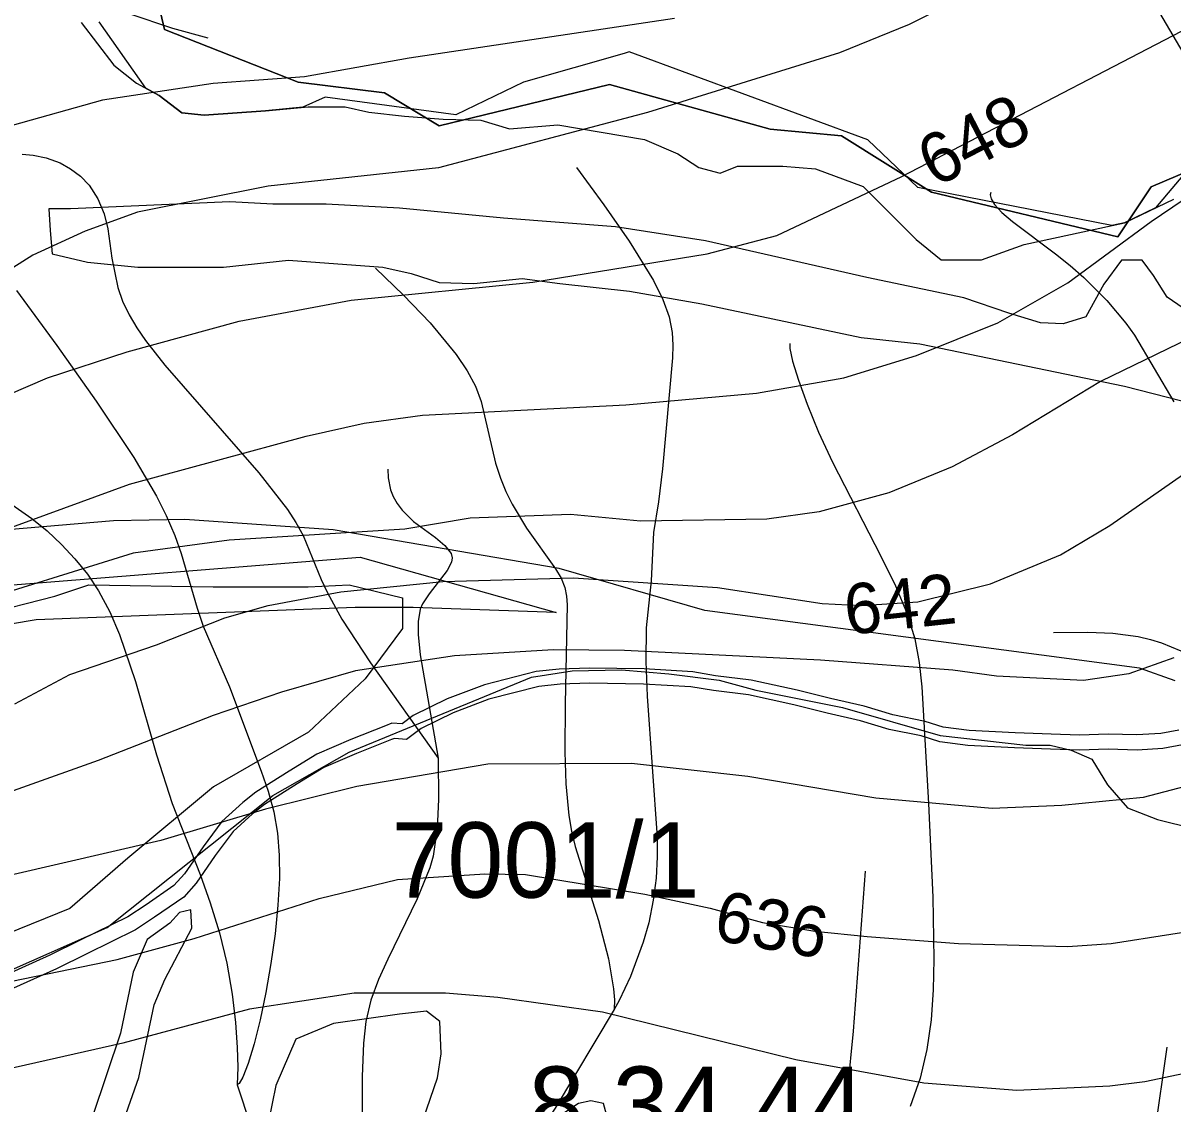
# Model space of a CAD drawing. Extents: x -709584 to -702006, y -1161789 to -1157496.
# Drawn here: x -707619.6 to -707390.7, y -1160860.8 to -1160645.8 of the extents above; entities that cross this region are included whole.
import ezdxf

# ---------------------------------------------------------------- set-up
doc = ezdxf.new("R2010")
doc.units = 0
for name, color, linetype in [('102_obvod PÚ', 7, 'Continuous'), ('120_vrstevnice hlavní', 7, 'Continuous'), ('121_vrstevnice hlavní_popis', 7, 'Continuous'), ('122_vrstevnice základní', 7, 'Continuous'), ('124_vrstevnice doplňková', 7, 'Continuous'), ('408_BPEJ_linie', 7, 'Continuous'), ('409_BPEJ_popis', 7, 'Continuous'), ('411_akumulovaný odtok', 7, 'Continuous'), ('419_LPIS PB', 7, 'Continuous'), ('419_LPIS PB_kod', 7, 'Continuous'), ('735_OP sítí TI', 7, 'Continuous')]:
    doc.layers.add(name, color=color, linetype=linetype)

msp = doc.modelspace()

# ---------------------------------------------------------------- linework, layer by layer
at = {"layer": '102_obvod PÚ'}
for points in [[(-707349.5, -1160617.62), (-707372.91, -1160652.8), (-707274.07, -1160680.35), (-707329.26, -1160667), (-707375.28, -1160667.72), (-707377, -1160670.64), (-707395.05, -1160678.35), (-707401.69, -1160688.27), (-707438.79, -1160679.42), (-707456.7, -1160668.22), (-707470.9, -1160666.86), (-707502.87, -1160658.01), (-707536.77, -1160666.22), (-707547.69, -1160659.65), (-707564.85, -1160657.55), (-707591.47, -1160647.06), (-707596.43, -1160625.87)], [(-707596.43, -1160625.87), (-707591.47, -1160647.06), (-707564.85, -1160657.55), (-707547.69, -1160659.65), (-707536.77, -1160666.22), (-707502.87, -1160658.01), (-707470.9, -1160666.86), (-707456.7, -1160668.22), (-707438.79, -1160679.42), (-707401.69, -1160688.27), (-707395.05, -1160678.35), (-707377, -1160670.64), (-707375.28, -1160667.72), (-707329.26, -1160667), (-707274.07, -1160680.35), (-707372.91, -1160652.8), (-707349.5, -1160617.62)]]:
    msp.add_lwpolyline(points, dxfattribs=at)
at = {"layer": '120_vrstevnice hlavní'}
for points in [[(-707393.91, -1160621.34), (-707443.23, -1160646.07), (-707457.12, -1160651.71), (-707495.31, -1160663.57), (-707536.96, -1160674.57), (-707570.81, -1160678.18), (-707596.85, -1160683.39), (-707607.26, -1160687.15), (-707617.68, -1160691.92), (-707634.17, -1160702.34), (-707649.79, -1160715.21), (-707664.83, -1160729.82), (-707681.03, -1160749.64), (-707695.49, -1160769.74), (-707698.68, -1160773.36), (-707711.26, -1160784.64), (-707719.65, -1160791.01)], [(-707390.58, -1160772.06), (-707399.55, -1160775.24), (-707408.52, -1160776.54), (-707425.88, -1160775.67), (-707434.56, -1160774.52), (-707460.88, -1160772.49), (-707499.94, -1160770.61), (-707514.11, -1160770.47), (-707533.78, -1160771.62), (-707553.45, -1160774.66), (-707568.21, -1160778.86), (-707581.8, -1160783.48), (-707604.66, -1160792.45), (-707651.81, -1160809.23)]]:
    msp.add_lwpolyline(points, dxfattribs=at)
at = {"layer": '122_vrstevnice základní'}
for points in [[(-707469.56, -1160688.02), (-707444.68, -1160676.3), (-707375.54, -1160640.29)], [(-707665.7, -1160771.19), (-707661.07, -1160766.71), (-707646.75, -1160757.01), (-707628.09, -1160748.33), (-707598.44, -1160737.49), (-707563.29, -1160727.94), (-707551.72, -1160725.34), (-707540.15, -1160723.75), (-707499.65, -1160721.72), (-707473.61, -1160719.41), (-707456.25, -1160716.37), (-707441.79, -1160711.88), (-707425.59, -1160705.38), (-707411.7, -1160697.42), (-707395.07, -1160685.27), (-707371.64, -1160669.36), (-707357.32, -1160661.11), (-707334.32, -1160645.35)], [(-707489.93, -1160644.83), (-707542.75, -1160652.73), (-707563.58, -1160656.49), (-707581.8, -1160657.79)], [(-707460.59, -1160761.21), (-707452.78, -1160761.64), (-707441.5, -1160760.92), (-707427.04, -1160757.3), (-707413.15, -1160751.52), (-707403.31, -1160745.73), (-707374.67, -1160725.77), (-707345.02, -1160711.59), (-707336.49, -1160708.27), (-707328.1, -1160705.23), (-707311.61, -1160696.7), (-707294.97, -1160686.43), (-707281.23, -1160675.72), (-707274.44, -1160668.64), (-707264.17, -1160655.62), (-707258.52, -1160645.2)], [(-707581.8, -1160657.79), (-707603.79, -1160661.11), (-707621.82, -1160666.13)], [(-707630.69, -1160723.17), (-707614.78, -1160716.37), (-707598.87, -1160711.16), (-707576.6, -1160705.09), (-707554.32, -1160700.89), (-707518.16, -1160697.28), (-707483.45, -1160691.64), (-707469.56, -1160688.02)], [(-707369.76, -1160699.88), (-707405.19, -1160717.09), (-707422.7, -1160727.65), (-707434.7, -1160734.02), (-707447.29, -1160739.22), (-707461.17, -1160742.98), (-707471.58, -1160744.43), (-707496.75, -1160744.86), (-707510.64, -1160743.56), (-707530.6, -1160744.28), (-707543.62, -1160746.46), (-707578.62, -1160748.62), (-707597.71, -1160751.23), (-707632.72, -1160762.08)], [(-707621.29, -1160781.17), (-707610.3, -1160775.38), (-707593.09, -1160769.45), (-707579.49, -1160764.1), (-707570.81, -1160761.64), (-707556.35, -1160758.89), (-707536.1, -1160756.87), (-707510.06, -1160756.15), (-707481.42, -1160758.03), (-707460.59, -1160761.21)], [(-707382.77, -1160796.21), (-707396.66, -1160799.83), (-707412.86, -1160801.42), (-707426.75, -1160802), (-707449.89, -1160799.97), (-707475.35, -1160795.63), (-707498.49, -1160793.03), (-707527.13, -1160793.18), (-707553.17, -1160797.66), (-707571.39, -1160802.14), (-707592.22, -1160808.36), (-707622.31, -1160815.31), (-707654.71, -1160825.29), (-707684.79, -1160838.3), (-707691.73, -1160842.5), (-707707.79, -1160853.93), (-707733.39, -1160877.65), (-707758.13, -1160903.25), (-707777.8, -1160926.68)], [(-707645.45, -1160841.2), (-707600.9, -1160832.08), (-707585.57, -1160827.89), (-707560.69, -1160819.93), (-707545.07, -1160816.17), (-707527.71, -1160815.02), (-707519.61, -1160815.16), (-707495.89, -1160819.07), (-707482.87, -1160821.81), (-707472.45, -1160824.71), (-707462.04, -1160826.44), (-707451.62, -1160827.46), (-707433.4, -1160828.9), (-707411.7, -1160829.48), (-707403.02, -1160828.9), (-707379.3, -1160825.14)], [(-707375.54, -1160852.04), (-707396.37, -1160856.39), (-707403.31, -1160857.25), (-707421.83, -1160858.12), (-707440.34, -1160856.67), (-707465.8, -1160852.04), (-707504.28, -1160842.5), (-707525.1, -1160839.61), (-707535.52, -1160838.74), (-707553.74, -1160838.74), (-707574.57, -1160841.92), (-707599.74, -1160848.72), (-707634.46, -1160856.53)]]:
    msp.add_lwpolyline(points, dxfattribs=at)
at = {"layer": '124_vrstevnice doplňková'}
msp.add_lwpolyline([(-707677.79, -1160673.12), (-707665.43, -1160661.87), (-707652.83, -1160653.74), (-707637.49, -1160645.06), (-707632.12, -1160642.63), (-707623.75, -1160641.15), (-707617.68, -1160640.29), (-707607.26, -1160640.86), (-707589.9, -1160646.79), (-707582.82, -1160648.68)], dxfattribs=at)
at = {"layer": '408_BPEJ_linie'}
for points in [[(-707328, -1160664.5), (-707368, -1160668.5), (-707387, -1160674), (-707394.21, -1160682.52), (-707400.4, -1160685.5), (-707402.9, -1160686.04), (-707441.5, -1160678.5), (-707451.5, -1160669), (-707499, -1160651.5), (-707500, -1160651.79), (-707520, -1160657.5), (-707533.5, -1160664), (-707559.5, -1160660.5), (-707563.96, -1160662.5), (-707571.4, -1160663.2), (-707583.6, -1160664.1), (-707588, -1160663.6), (-707592.53, -1160660.2), (-707595.2, -1160658.71), (-707604.5, -1160645.5)], [(-707627.5, -1160758), (-707552.5, -1160752), (-707513.5, -1160763), (-707542, -1160762), (-707553.5, -1160762), (-707617, -1160764.5), (-707641, -1160768.5)]]:
    msp.add_lwpolyline(points, dxfattribs=at)
at = {"layer": '411_akumulovaný odtok'}
for points in [[(-707414.49, -1160619.5), (-707403.78, -1160630.3), (-707399.5, -1160635.1), (-707397.67, -1160637.38), (-707393.44, -1160643.74), (-707381.97, -1160663.24), (-707379.19, -1160667.35), (-707376.08, -1160671.16), (-707374.3, -1160672.92), (-707370.43, -1160676.16), (-707351.55, -1160689.43), (-707347.59, -1160692.65), (-707345.81, -1160694.31), (-707342.35, -1160697.95), (-707338.4, -1160702.59), (-707326.99, -1160717)], [(-707619.8, -1160671.86), (-707617.61, -1160672.07), (-707615.01, -1160672.6), (-707612.26, -1160673.58), (-707610.15, -1160674.74), (-707608.2, -1160676.22), (-707606.49, -1160678.01), (-707604.73, -1160680.74), (-707603.51, -1160683.72), (-707602.78, -1160686.71), (-707601.94, -1160692.56), (-707600.75, -1160698.34), (-707599.81, -1160701.11), (-707598.53, -1160703.8), (-707596.99, -1160706.38), (-707595.26, -1160708.9), (-707591.43, -1160713.79), (-707572.68, -1160735.21), (-707566.99, -1160742.56), (-707565.33, -1160745.1), (-707563.88, -1160747.73), (-707560.26, -1160756.45), (-707559.02, -1160759.11), (-707556.15, -1160764.32), (-707550.47, -1160773.06), (-707536.99, -1160792)], [(-707509.49, -1160674.5), (-707504.03, -1160681.9), (-707498.97, -1160689.14), (-707494.16, -1160697.01), (-707492.29, -1160700.77), (-707491.01, -1160704.21), (-707490.4, -1160707.34), (-707490.27, -1160709.82), (-707490.36, -1160712.33), (-707492.32, -1160734.46), (-707493.16, -1160741), (-707494.16, -1160747.14), (-707494.63, -1160756.75), (-707495.62, -1160766.1), (-707495.68, -1160772.77), (-707495.4, -1160779.65), (-707493.42, -1160807.78), (-707493.39, -1160811.6), (-707493.63, -1160815.84), (-707494.18, -1160820.28), (-707495.07, -1160824.74), (-707496.17, -1160828.61), (-707498.73, -1160835.42), (-707500.98, -1160840.21), (-707501.99, -1160842)], [(-707426.99, -1160679.5), (-707427.15, -1160679.96), (-707426.91, -1160680.76), (-707426.25, -1160681.83), (-707424.78, -1160683.43), (-707422.68, -1160685.24), (-707414.11, -1160691.65), (-707411.21, -1160693.99), (-707408.48, -1160696.39), (-707403.88, -1160700.95), (-707400.12, -1160705.47), (-707398.42, -1160707.87), (-707390.56, -1160721.1)], [(-707549.49, -1160694.5), (-707543.87, -1160699.92), (-707538.62, -1160705.43), (-707533.42, -1160711.73), (-707531.25, -1160714.93), (-707529.58, -1160718.03), (-707528.47, -1160721.07), (-707525.57, -1160733.34), (-707524.61, -1160736.32), (-707523.53, -1160738.93), (-707522.28, -1160741.45), (-707519.42, -1160746.23), (-707513.63, -1160754.35), (-707512.53, -1160756.18), (-707511.77, -1160758.08), (-707511.44, -1160759.75), (-707511.33, -1160761.52), (-707511.74, -1160781.18), (-707511.78, -1160790.74), (-707511.57, -1160797.12), (-707510.99, -1160803.43), (-707510.46, -1160806.53), (-707509.72, -1160809.57), (-707505.08, -1160824.27), (-707503.08, -1160831.95), (-707502.12, -1160837.91), (-707501.93, -1160840.07), (-707501.99, -1160842)], [(-707620.92, -1160698.97), (-707612.9, -1160709.89), (-707605.06, -1160720.99), (-707597.59, -1160732.22), (-707593.09, -1160739.85), (-707591.11, -1160743.75), (-707589.4, -1160747.72), (-707588.15, -1160751.3), (-707584.97, -1160762.16), (-707583.77, -1160765.71), (-707578.55, -1160777.81), (-707572.23, -1160794.56), (-707570.85, -1160798.59), (-707569.74, -1160802.68), (-707569.01, -1160806.93), (-707568.64, -1160811.27), (-707568.58, -1160815.91), (-707568.88, -1160821.23), (-707569.47, -1160826.96), (-707570.3, -1160832.86), (-707571.31, -1160838.65), (-707572.44, -1160844.06), (-707573.63, -1160848.85), (-707574.81, -1160852.74), (-707575.91, -1160855.49), (-707576.59, -1160856.69), (-707576.99, -1160857)], [(-707466.99, -1160709.5), (-707467.03, -1160710.5), (-707466.44, -1160713.02), (-707465.28, -1160716.81), (-707463.57, -1160721.6), (-707461.32, -1160727.12), (-707458.54, -1160733.09), (-707448.88, -1160751.8), (-707445.98, -1160757.74), (-707443.65, -1160763.27), (-707442.1, -1160768.26), (-707441.24, -1160772.98), (-707440.74, -1160777.83), (-707439.4, -1160801.02), (-707438.52, -1160819.63), (-707438.31, -1160831.97), (-707438.47, -1160838.06), (-707438.9, -1160844.06), (-707439.71, -1160849.94), (-707441.05, -1160855.65), (-707443.07, -1160861.27)], [(-707546.99, -1160734.5), (-707546.98, -1160736.25), (-707546.48, -1160738.62), (-707545.98, -1160739.92), (-707545.19, -1160741.34), (-707544.18, -1160742.68), (-707541.88, -1160744.92), (-707537.5, -1160748.11), (-707535.66, -1160749.68), (-707534.44, -1160751.31), (-707534.22, -1160752.16), (-707534.33, -1160752.99), (-707535.2, -1160754.7), (-707538.81, -1160759.29), (-707540.09, -1160761.29), (-707540.55, -1160762.35), (-707541.01, -1160764.8), (-707541, -1160767.41), (-707540.55, -1160771.46), (-707536.99, -1160792)], [(-707625.43, -1160739.06), (-707617.89, -1160744.34), (-707614.85, -1160746.8), (-707611.98, -1160749.47), (-707609.29, -1160752.34), (-707606.82, -1160755.4), (-707604.62, -1160758.68), (-707602.35, -1160762.9), (-707600.44, -1160767.37), (-707597.26, -1160776.77), (-707593.06, -1160791.35), (-707589.95, -1160801.01), (-707584.38, -1160815.13), (-707582.37, -1160820.78), (-707580.54, -1160826.74), (-707579.05, -1160832.8), (-707577.99, -1160838.92), (-707577.33, -1160844.61), (-707576.99, -1160849.57), (-707576.88, -1160853.49), (-707576.99, -1160857)], [(-707414.49, -1160767), (-707407.69, -1160766.92), (-707402.73, -1160767.14), (-707397.69, -1160767.79), (-707395.21, -1160768.37), (-707393.05, -1160769.06), (-707389.17, -1160770.65)], [(-707536.99, -1160792), (-707536.92, -1160800.23), (-707537.21, -1160805.96), (-707538.01, -1160811.48), (-707538.65, -1160813.84), (-707541.19, -1160819.96), (-707547.05, -1160831.99), (-707548.87, -1160836.03), (-707550.4, -1160840.14), (-707551.4, -1160844.36), (-707551.89, -1160848.69), (-707552.13, -1160855.3), (-707551.99, -1160902)], [(-707451.99, -1160814.5), (-707454.37, -1160846.3), (-707455.51, -1160857.74), (-707456.41, -1160863.31), (-707457.03, -1160866.01), (-707457.82, -1160868.64), (-707458.84, -1160871.16), (-707460.11, -1160873.5), (-707461.59, -1160875.74), (-707464.93, -1160880.04), (-707470.2, -1160886.36), (-707473.42, -1160890.67), (-707474.8, -1160892.92), (-707478.93, -1160901.13), (-707480.43, -1160903.41), (-707482.14, -1160905.59), (-707485.98, -1160909.75), (-707492.33, -1160915.73), (-707516.99, -1160937)], [(-707501.99, -1160842), (-707513.69, -1160861.6), (-707517.22, -1160866.82), (-707519.68, -1160869.67), (-707522.31, -1160872.39), (-707541.99, -1160892)], [(-707391.99, -1160849.5), (-707394.39, -1160866.63), (-707395.7, -1160874.41), (-707397.15, -1160879.89), (-707398.66, -1160883.26), (-707400.6, -1160886.38), (-707405.09, -1160892.36), (-707436.99, -1160932)], [(-707576.99, -1160857), (-707569.05, -1160881.04), (-707567.1, -1160885.87), (-707565.46, -1160888.37), (-707563.48, -1160890.62), (-707551.99, -1160902)]]:
    msp.add_lwpolyline(points, dxfattribs=at)
at = {"layer": '419_LPIS PB'}
for points in [[(-707608.04, -1160645.64), (-707601.54, -1160654.17), (-707597.03, -1160657.69), (-707592.53, -1160660.2), (-707588, -1160663.6), (-707583.6, -1160664.1), (-707571.4, -1160663.2), (-707562.9, -1160662.4), (-707555.5, -1160662.4), (-707550.8, -1160663.5), (-707543.7, -1160664.3), (-707536, -1160664.9), (-707528.5, -1160665.1), (-707522.8, -1160666.8), (-707513.2, -1160666), (-707495.9, -1160668.9), (-707489.3, -1160671.8), (-707485.1, -1160674.5), (-707480.9, -1160675.6), (-707477.4, -1160674.26), (-707468.39, -1160674.26), (-707461.89, -1160674.76), (-707452.38, -1160678.28), (-707441.86, -1160688.82), (-707436.86, -1160692.84), (-707428.85, -1160692.84), (-707420.34, -1160689.83), (-707400.4, -1160685.5), (-707390.58, -1160680.77)], [(-707381.1, -1160707.7), (-707391.9, -1160700.3), (-707394.6, -1160696), (-707396.9, -1160692.9), (-707401, -1160692.9), (-707404.5, -1160697.7), (-707408.1, -1160704.2), (-707412.6, -1160705.6), (-707417.1, -1160705.4), (-707423.4, -1160703.5), (-707432.4, -1160700.4), (-707451.7, -1160696.4), (-707483.8, -1160689.1), (-707501.7, -1160686.3), (-707524, -1160684.6), (-707544.7, -1160682.6), (-707559.3, -1160681.8), (-707569.9, -1160681.8), (-707578.5, -1160681.3), (-707610.2, -1160682.7), (-707614.5, -1160682.7), (-707614.2, -1160687), (-707613.8, -1160691.7), (-707606.8, -1160693.3), (-707596.8, -1160694.3), (-707579.7, -1160694.3), (-707566.8, -1160692.9), (-707548, -1160694.3), (-707542.4, -1160695.6), (-707536.8, -1160697.4), (-707529.9, -1160697.6), (-707520.3, -1160696.6), (-707512.8, -1160697.6), (-707498.9, -1160699.1), (-707484.5, -1160701.6), (-707452.8, -1160708.3), (-707441.1, -1160709.6), (-707400.4, -1160718), (-707380.4, -1160723.1)], [(-707390.3, -1160776.6), (-707397.4, -1160774.1), (-707483.9, -1160762.6), (-707512.9, -1160754.3), (-707557.9, -1160746.6), (-707587.4, -1160744.5), (-707601.6, -1160744.8), (-707622.7, -1160746.6)], [(-707627.9, -1160763.5), (-707613.3, -1160759.8), (-707606.5, -1160757.5), (-707581.8, -1160757.9), (-707562.9, -1160757.9), (-707554.7, -1160757.5), (-707544.1, -1160760.1), (-707544.1, -1160766.2), (-707551.5, -1160776.2), (-707562.8, -1160786.8), (-707581.7, -1160797.7), (-707598.8, -1160811.9), (-707610.3, -1160821.9), (-707622.9, -1160827)], [(-707655.4, -1160848.9), (-707602.9, -1160825.7), (-707569.9, -1160799.4), (-707554.7, -1160790.8), (-707518.4, -1160775.9), (-707510.3, -1160774.6), (-707500.5, -1160774.4), (-707491.1, -1160775.2), (-707481.1, -1160776.5), (-707473.8, -1160778.5), (-707456.5, -1160781.9), (-707437.1, -1160787.5), (-707420, -1160789.4), (-707415.2, -1160789.4), (-707411, -1160790.4), (-707406.9, -1160792.2), (-707403.8, -1160797.3), (-707399.8, -1160801.9), (-707393.8, -1160804.2), (-707379.6, -1160807.7)], [(-707622.2, -1160914.1), (-707616.8, -1160904.5), (-707605.8, -1160881.7), (-707596.6, -1160855.5), (-707593.5, -1160841.1), (-707591.4, -1160836), (-707586, -1160825.8), (-707586.2, -1160822.2), (-707588.5, -1160822.7), (-707590.4, -1160824.8), (-707594.9, -1160828.1), (-707597.7, -1160834.6), (-707600.2, -1160846.7), (-707605.8, -1160863.3), (-707618.4, -1160893.6), (-707628.7, -1160916.7)], [(-707543.5, -1160874.1), (-707537.1, -1160855.6), (-707536.4, -1160850.8), (-707536.7, -1160844.4), (-707539.3, -1160842.3), (-707544.7, -1160842.9), (-707557.8, -1160844.8), (-707565.3, -1160847.9), (-707569.3, -1160857.1), (-707573.7, -1160878.6)], [(-707503.5, -1160862.9), (-707504.1, -1160860.7), (-707506.6, -1160860.2), (-707509.1, -1160860.7), (-707512.6, -1160863)]]:
    msp.add_lwpolyline(points, dxfattribs=at)
at = {"layer": '735_OP sítí TI'}
for points in [[(-707389.56, -1160786.44), (-707393.13, -1160787.08), (-707397.92, -1160787.38), (-707403.63, -1160787.23), (-707409.33, -1160787.44), (-707414.98, -1160787.21), (-707422.14, -1160786.93), (-707431.32, -1160786.51), (-707436.46, -1160785.82), (-707440.09, -1160784.69), (-707446.47, -1160783.35), (-707452.19, -1160781.66), (-707458.88, -1160780.12), (-707465.52, -1160778.47), (-707474.7, -1160776.46), (-707481.77, -1160775.59), (-707486.34, -1160774.83), (-707495.99, -1160774.26), (-707506.9, -1160774.07), (-707512.94, -1160774.31), (-707517.49, -1160774.76), (-707527.8, -1160777.41), (-707535.22, -1160780.21), (-707542, -1160783.52), (-707544.17, -1160785.2), (-707546.24, -1160785.01), (-707547.45, -1160785.56), (-707554.41, -1160788.31), (-707561.16, -1160791.21), (-707566.64, -1160794.58), (-707573.31, -1160798.75), (-707575.87, -1160800.79), (-707580.03, -1160804.59), (-707583.8, -1160809.61), (-707587.5, -1160815.03), (-707589.6, -1160817.34), (-707595.12, -1160821.15), (-707598.76, -1160823.54), (-707608.25, -1160828.23), (-707614.28, -1160831.19), (-707622.67, -1160834.99)], [(-707388.86, -1160789.36), (-707392.77, -1160790.06), (-707397.86, -1160790.38), (-707403.61, -1160790.23), (-707409.33, -1160790.44), (-707415.1, -1160790.21), (-707422.26, -1160789.93), (-707431.58, -1160789.51), (-707437.12, -1160788.76), (-707440.85, -1160787.59), (-707447.21, -1160786.27), (-707452.95, -1160784.56), (-707459.58, -1160783.04), (-707466.2, -1160781.39), (-707475.2, -1160779.42), (-707482.19, -1160778.55), (-707486.68, -1160777.81), (-707496.11, -1160777.26), (-707506.86, -1160777.07), (-707512.74, -1160777.31), (-707516.97, -1160777.72), (-707526.9, -1160780.27), (-707534.02, -1160782.97), (-707540.4, -1160786.08), (-707543.27, -1160788.3), (-707545.72, -1160788.07), (-707546.27, -1160788.32), (-707553.27, -1160791.09), (-707559.78, -1160793.89), (-707565.06, -1160797.12), (-707571.57, -1160801.21), (-707573.93, -1160803.07), (-707577.79, -1160806.61), (-707581.36, -1160811.35), (-707585.14, -1160816.89), (-707587.62, -1160819.62), (-707593.44, -1160823.63), (-707597.26, -1160826.14), (-707606.93, -1160830.93), (-707613, -1160833.91), (-707621.55, -1160837.77)]]:
    msp.add_lwpolyline(points, dxfattribs=at)

# ---------------------------------------------------------------- texts
at = {"layer": '121_vrstevnice hlavní_popis'}
for s, rotation, p in [('648', 27.3783, (-707438.09, -1160678.56)), ('642', 6.1883, (-707455.64, -1160767.51)), ('636', 350.0844, (-707482.45, -1160828.1))]:
    msp.add_text(s, height=10, rotation=rotation, dxfattribs=at).set_placement(p)
at = {"layer": '409_BPEJ_popis'}
msp.add_text('8.34.44', height=15, dxfattribs=at).set_placement((-707519, -1160868.35))
at = {"layer": '419_LPIS PB_kod'}
msp.add_text('7001/1', height=15, dxfattribs=at).set_placement((-707546.32, -1160819.75))

doc.saveas('drawing.dxf')
